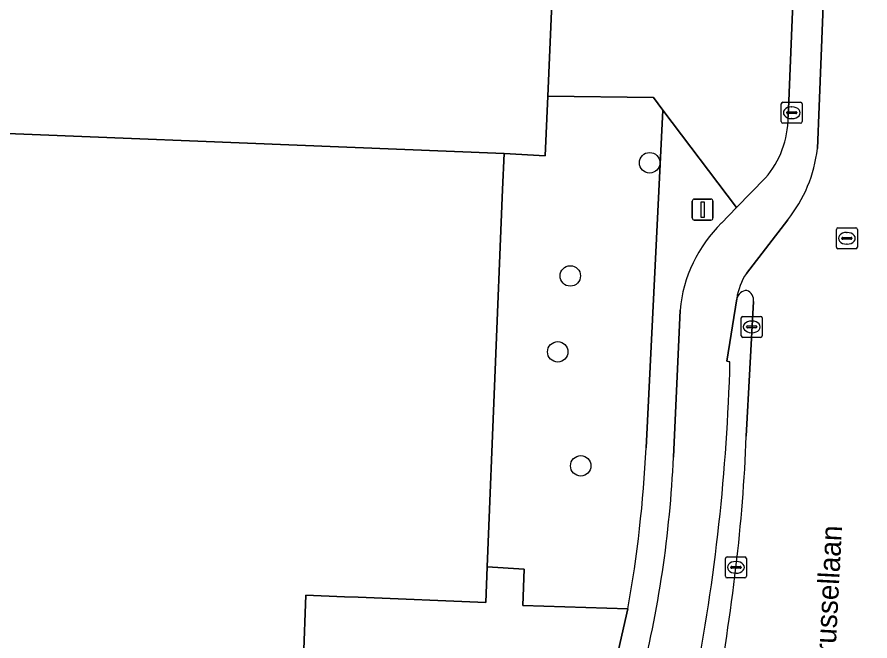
# Model space of a CAD drawing. Extents: x 160732 to 162107, y 387428 to 388479.
# Drawn here: x 161722.96 to 161763.67, y 387478.44 to 387508.24 of the extents above; entities that cross this region are included whole.
import ezdxf

# ---------------------------------------------------------------- set-up
doc = ezdxf.new("R2010")
doc.units = 0
for name, color, linetype in [('IMGEO_Boom', 7, 'Continuous'), ('IMGEO_Erf', 7, 'Continuous'), ('IMGEO_Groenvoorziening', 7, 'Continuous'), ('IMGEO_Kolk', 7, 'Continuous'), ('IMGEO_Lichtmast', 7, 'Continuous'), ('IMGEO_Openbare_ruimte_label', 7, 'Continuous'), ('IMGEO_Pand', 7, 'Continuous'), ('IMGEO_Rijbaan_lokaal_gesloten', 7, 'Continuous'), ('IMGEO_Rijbaan_lokaal_open', 7, 'Continuous'), ('IMGEO_Rioolput', 7, 'Continuous'), ('IMGEO_Verkeerseiland_gesloten', 7, 'Continuous'), ('IMGEO_Voetpad_open', 7, 'Continuous')]:
    doc.layers.add(name, color=color, linetype=linetype)

msp = doc.modelspace()

# ---------------------------------------------------------------- linework, layer by layer
at = {"layer": 'IMGEO_Boom'}
for centre in [(161753.157, 387501.279), (161749.368, 387495.875), (161748.77, 387492.249), (161749.867, 387486.804)]:
    msp.add_circle(centre, 0.489, dxfattribs=at)
at = {"layer": 'IMGEO_Erf'}
msp.add_lwpolyline([(161733.842, 387515.671), (161734.904, 387541.274), (161726.319, 387541.642), (161726.112, 387541.652), (161721.406, 387541.852), (161721.014, 387532.115), (161714.969, 387532.359), (161714, 387508.358), (161713.785, 387503.026), (161746.204, 387501.716), (161748.176, 387501.617), (161748.295, 387504.456), (161748.48, 387508.883)], dxfattribs=at)
at = {"layer": 'IMGEO_Groenvoorziening'}
msp.add_lwpolyline([(161752.988, 387487.666), (161753.789, 387503.797), (161753.34, 387504.39), (161748.295, 387504.456), (161748.176, 387501.617), (161746.204, 387501.716), (161746.135, 387500), (161745.407, 387481.973), (161747.159, 387481.871), (161747.11, 387480.14), (161752.115, 387479.967)], dxfattribs=at)
msp.add_arc((161692.646, 387490.609), 60.414, 349.85406, 357.20751, dxfattribs=at)
at = {"layer": 'IMGEO_Kolk'}
for p, q in [((161759.44, 387503.243), (161759.44, 387504.095)), ((161759.515, 387504.169), (161760.367, 387504.169)), ((161759.928, 387503.949), (161759.953, 387503.949)), ((161760.441, 387504.095), (161760.441, 387503.243)), ((161759.699, 387503.663), (161759.699, 387503.675)), ((161760.137, 387503.626), (161759.739, 387503.626)), ((161759.742, 387503.712), (161760.14, 387503.712)), ((161760.183, 387503.675), (161760.183, 387503.663)), ((161760.367, 387503.169), (161759.515, 387503.169)), ((161759.951, 387503.389), (161759.926, 387503.389)), ((161757.53, 387493.015), (161757.53, 387493.867)), ((161757.605, 387493.941), (161758.457, 387493.941)), ((161758.531, 387493.867), (161758.531, 387493.015)), ((161757.789, 387493.435), (161757.789, 387493.447)), ((161758.227, 387493.398), (161757.829, 387493.398)), ((161757.832, 387493.484), (161758.23, 387493.484)), ((161758.018, 387493.721), (161758.043, 387493.721)), ((161758.273, 387493.447), (161758.273, 387493.435)), ((161758.457, 387492.941), (161757.605, 387492.941)), ((161758.041, 387493.161), (161758.016, 387493.161)), ((161756.777, 387481.53), (161756.777, 387482.382)), ((161756.852, 387482.456), (161757.704, 387482.456)), ((161757.778, 387482.382), (161757.778, 387481.53)), ((161757.036, 387481.95), (161757.036, 387481.962)), ((161757.079, 387481.999), (161757.477, 387481.999)), ((161757.265, 387482.236), (161757.29, 387482.236)), ((161757.52, 387481.962), (161757.52, 387481.95)), ((161757.474, 387481.913), (161757.076, 387481.913)), ((161757.288, 387481.676), (161757.263, 387481.676)), ((161757.704, 387481.456), (161756.852, 387481.456))]:
    msp.add_line(p, q, dxfattribs=at)
for points in [[(161759.44, 387503.243), (161759.44, 387504.095)], [(161759.515, 387504.169), (161760.367, 387504.169)], [(161760.441, 387504.095), (161760.441, 387503.243)], [(161760.367, 387503.169), (161759.515, 387503.169)], [(161757.53, 387493.015), (161757.53, 387493.867)], [(161757.605, 387493.941), (161758.457, 387493.941)], [(161758.531, 387493.867), (161758.531, 387493.015)], [(161758.457, 387492.941), (161757.605, 387492.941)], [(161756.777, 387481.53), (161756.777, 387482.382)], [(161756.852, 387482.456), (161757.704, 387482.456)], [(161757.778, 387482.382), (161757.778, 387481.53)], [(161757.704, 387481.456), (161756.852, 387481.456)]]:
    msp.add_lwpolyline(points, dxfattribs=at)
for centre, radius, start, end in [((161759.517, 387504.093), 0.0765, 91.552, 178.448), ((161759.517, 387504.093), 0.0765, 91.552, 178.448), ((161760.365, 387504.093), 0.0765, 1.552, 88.448), ((161760.365, 387504.093), 0.0765, 1.552, 88.448), ((161759.739, 387503.672), 0.0403, 85.8775, 175.7526), ((161759.736, 387503.662), 0.0366, 178.938, 274.7102), ((161760.14, 387503.669), 0.043, 264.8664, 352.4533), ((161760.144, 387503.674), 0.0386, 1.7309, 96.639), ((161759.517, 387503.245), 0.0765, 181.552, 268.448), ((161759.517, 387503.245), 0.0765, 181.552, 268.448), ((161760.365, 387503.245), 0.0765, 271.552, 358.448), ((161760.365, 387503.245), 0.0765, 271.552, 358.448), ((161757.607, 387493.865), 0.0765, 91.552, 178.448), ((161757.607, 387493.865), 0.0765, 91.552, 178.448), ((161758.455, 387493.865), 0.0765, 1.552, 88.448), ((161758.455, 387493.865), 0.0765, 1.552, 88.448), ((161757.829, 387493.444), 0.0403, 85.8775, 175.7526), ((161757.826, 387493.434), 0.0366, 178.938, 274.7102), ((161758.23, 387493.441), 0.043, 264.8664, 352.4533), ((161758.234, 387493.446), 0.0386, 1.7309, 96.639), ((161757.607, 387493.017), 0.0765, 181.552, 268.448), ((161757.607, 387493.017), 0.0765, 181.552, 268.448), ((161758.455, 387493.017), 0.0765, 271.552, 358.448), ((161758.455, 387493.017), 0.0765, 271.552, 358.448), ((161756.854, 387482.38), 0.0765, 91.552, 178.448), ((161756.854, 387482.38), 0.0765, 91.552, 178.448), ((161757.702, 387482.38), 0.0765, 1.552, 88.448), ((161757.702, 387482.38), 0.0765, 1.552, 88.448), ((161757.076, 387481.959), 0.0403, 85.8775, 175.7526), ((161757.073, 387481.949), 0.0366, 178.938, 274.7102), ((161757.477, 387481.956), 0.043, 264.8664, 352.4533), ((161757.481, 387481.961), 0.0386, 1.7309, 96.639), ((161756.854, 387481.532), 0.0765, 181.552, 268.448), ((161756.854, 387481.532), 0.0765, 181.552, 268.448), ((161757.702, 387481.532), 0.0765, 271.552, 358.448), ((161757.702, 387481.532), 0.0765, 271.552, 358.448)]:
    msp.add_arc(centre, radius, start, end, dxfattribs=at)
for centre, major_axis, ratio, start_param, end_param in [((161759.927, 387503.669), (-0.387, 0.002), 0.722429, 4.712389, 7.853982), ((161759.952, 387503.669), (-0.39, 0.002), 0.717154, 1.570796, 4.712389), ((161758.017, 387493.441), (-0.387, 0.002), 0.722429, 4.712389, 7.853982), ((161758.042, 387493.441), (-0.39, 0.002), 0.717154, 1.570796, 4.712389), ((161757.264, 387481.956), (-0.387, 0.002), 0.722429, 4.712389, 7.853982), ((161757.289, 387481.956), (-0.39, 0.002), 0.717154, 1.570796, 4.712389)]:
    msp.add_ellipse(centre, major_axis=major_axis, ratio=ratio, start_param=start_param, end_param=end_param, dxfattribs=at)
at = {"layer": 'IMGEO_Lichtmast'}
for p, q in [((161755.29, 387499.544), (161756.08, 387499.544)), ((161756.08, 387499.544), (161755.29, 387499.544)), ((161755.19, 387498.644), (161755.19, 387499.444)), ((161755.19, 387499.444), (161755.19, 387498.644)), ((161756.18, 387499.444), (161756.18, 387498.644)), ((161756.18, 387498.644), (161756.18, 387499.444)), ((161756.08, 387498.544), (161755.29, 387498.544)), ((161755.29, 387498.544), (161756.08, 387498.544))]:
    msp.add_line(p, q, dxfattribs=at)
msp.add_lwpolyline([(161755.61, 387499.419), (161755.76, 387499.419), (161755.76, 387498.669), (161755.61, 387498.669), (161755.61, 387499.419)], dxfattribs=at)
for centre, start, end in [((161755.29, 387499.444), 90, 180), ((161755.29, 387499.444), 90, 180), ((161756.08, 387499.444), 0, 90), ((161756.08, 387499.444), 360, 90), ((161755.29, 387498.644), 180, 270), ((161755.29, 387498.644), 180, 270), ((161756.08, 387498.644), 270, 0), ((161756.08, 387498.644), 270, 0)]:
    msp.add_arc(centre, 0.1, start, end, dxfattribs=at)
at = {"layer": 'IMGEO_Pand'}
msp.add_lwpolyline([(161746.135, 387500), (161746.204, 387501.716), (161713.785, 387503.026), (161713.647, 387500), (161712.43, 387473.308), (161736.266, 387472.346), (161736.479, 387477.602), (161736.625, 387477.596), (161736.747, 387480.625), (161738.584, 387480.551), (161739.245, 387480.524), (161745.339, 387480.278), (161745.407, 387481.973)], close=True, dxfattribs=at)
at = {"layer": 'IMGEO_Rijbaan_lokaal_gesloten'}
for points in [[(161761.164, 387501.956), (161767.079, 387650.821), (161765.606, 387650.881), (161765.57, 387649.836), (161765.235, 387641.442), (161765.134, 387638.688), (161764.053, 387611.719), (161763.703, 387602.17), (161763.392, 387595.111), (161763.07, 387587.152), (161762.682, 387577.166), (161762.356, 387568.661), (161762.154, 387563.656), (161762.099, 387563.026), (161761.185, 387538.832), (161761.153, 387537.818), (161761.146, 387537.635), (161760.178, 387513.332), (161760.059, 387510.46), (161759.767, 387503.455)], [(161770.124, 387650.236), (161771.589, 387650.166), (161771.608, 387650.638), (161767.079, 387650.821), (161761.164, 387501.956)], [(161758.681, 387500.554), (161757.311, 387499.142), (161756.593, 387498.402)], [(161759.75, 387498.556), (161757.774, 387495.996)], [(161757.774, 387495.996), (161759.75, 387498.556)], [(161756.993, 387491.768), (161756.845, 387491.799), (161757.314, 387494.787)], [(161758.11, 387494.646), (161757.773, 387488.223)], [(161754.608, 387494.241), (161754.292, 387487.226)]]:
    msp.add_lwpolyline(points, dxfattribs=at)
for centre, radius, start, end in [((161755.388, 387503.44), 4.379, 318.762, 0.1909), ((161754.631, 387502.679), 6.572, 321.1502, 353.6867), ((161754.631, 387502.679), 6.572, 321.1502, 353.6867), ((161761.285, 387493.61), 6.707, 134.3937, 174.5995), ((161760.237, 387494.367), 2.953, 146.5195, 171.8189), ((161760.237, 387494.367), 2.953, 146.5195, 171.8189), ((161757.829, 387494.656), 0.531, 93.5307, 165.7053), ((161757.641, 387494.735), 0.477, 349.2761, 71.0783), ((161662.506, 387494.308), 94.521, 349.03651, 358.45994), ((161677.692, 387491.395), 80.144, 353.23613, 357.73159), ((161701.073, 387489.563), 53.27, 345.6143, 357.4857), ((161639.224, 387496.059), 118.893, 346.78912, 353.18742)]:
    msp.add_arc(centre, radius, start, end, dxfattribs=at)
at = {"layer": 'IMGEO_Rijbaan_lokaal_open'}
for points in [[(161759.767, 387503.455), (161760.059, 387510.46)], [(161758, 387508.684), (161755.107, 387508.745), (161748.48, 387508.883), (161748.295, 387504.456), (161753.34, 387504.39), (161753.789, 387503.797), (161757.311, 387499.142), (161758.681, 387500.554)]]:
    msp.add_lwpolyline(points, dxfattribs=at)
msp.add_arc((161755.388, 387503.44), 4.379, 318.762, 0.1909, dxfattribs=at)
at = {"layer": 'IMGEO_Rioolput'}
for p, q in [((161762.074, 387497.245), (161762.074, 387498.097)), ((161762.149, 387498.171), (161763.001, 387498.171)), ((161762.562, 387497.951), (161762.587, 387497.951)), ((161763.075, 387498.097), (161763.075, 387497.245)), ((161762.333, 387497.665), (161762.333, 387497.677)), ((161762.771, 387497.628), (161762.373, 387497.628)), ((161762.376, 387497.714), (161762.774, 387497.714)), ((161762.817, 387497.677), (161762.817, 387497.665)), ((161763.001, 387497.171), (161762.149, 387497.171)), ((161762.585, 387497.391), (161762.56, 387497.391))]:
    msp.add_line(p, q, dxfattribs=at)
for points in [[(161762.074, 387497.245), (161762.074, 387498.097)], [(161762.149, 387498.171), (161763.001, 387498.171)], [(161763.075, 387498.097), (161763.075, 387497.245)], [(161763.001, 387497.171), (161762.149, 387497.171)]]:
    msp.add_lwpolyline(points, dxfattribs=at)
for centre, radius, start, end in [((161762.151, 387498.095), 0.0765, 91.552, 178.448), ((161762.151, 387498.095), 0.0765, 91.552, 178.448), ((161762.999, 387498.095), 0.0765, 1.552, 88.448), ((161762.999, 387498.095), 0.0765, 1.552, 88.448), ((161762.373, 387497.674), 0.0403, 85.8775, 175.7526), ((161762.37, 387497.664), 0.0366, 178.938, 274.7102), ((161762.774, 387497.671), 0.043, 264.8664, 352.4533), ((161762.778, 387497.676), 0.0386, 1.7309, 96.639), ((161762.151, 387497.247), 0.0765, 181.552, 268.448), ((161762.151, 387497.247), 0.0765, 181.552, 268.448), ((161762.999, 387497.247), 0.0765, 271.552, 358.448), ((161762.999, 387497.247), 0.0765, 271.552, 358.448)]:
    msp.add_arc(centre, radius, start, end, dxfattribs=at)
for centre, major_axis, ratio, start_param, end_param in [((161762.561, 387497.671), (-0.387, 0.002), 0.722429, 4.712389, 7.853982), ((161762.586, 387497.671), (-0.39, 0.002), 0.717154, 1.570796, 4.712389)]:
    msp.add_ellipse(centre, major_axis=major_axis, ratio=ratio, start_param=start_param, end_param=end_param, dxfattribs=at)
at = {"layer": 'IMGEO_Verkeerseiland_gesloten'}
for points in [[(161757.314, 387494.787), (161756.845, 387491.799), (161756.993, 387491.768)], [(161757.773, 387488.223), (161758.11, 387494.646)]]:
    msp.add_lwpolyline(points, dxfattribs=at)
for centre, radius, start, end in [((161757.829, 387494.656), 0.531, 93.5307, 165.7053), ((161757.641, 387494.735), 0.477, 349.2761, 71.0783), ((161662.506, 387494.308), 94.521, 349.03651, 358.45994), ((161677.692, 387491.395), 80.144, 353.23613, 357.73159), ((161639.224, 387496.059), 118.893, 346.78912, 353.18742)]:
    msp.add_arc(centre, radius, start, end, dxfattribs=at)
at = {"layer": 'IMGEO_Voetpad_open'}
for points in [[(161756.593, 387498.402), (161757.311, 387499.142), (161753.789, 387503.797), (161752.988, 387487.666)], [(161754.292, 387487.226), (161754.608, 387494.241)], [(161752.115, 387479.967), (161751.671, 387478.013), (161751.162, 387476.836), (161746.556, 387466.18), (161749.018, 387465.45)]]:
    msp.add_lwpolyline(points, dxfattribs=at)
msp.add_lwpolyline([(161751.671, 387478.013), (161752.115, 387479.967), (161747.11, 387480.14), (161747.159, 387481.871), (161745.407, 387481.973), (161745.339, 387480.278), (161739.245, 387480.524), (161738.584, 387480.551), (161736.747, 387480.625), (161736.625, 387477.596), (161736.479, 387477.602), (161736.266, 387472.346), (161736.503, 387472.314), (161736.3, 387466.118), (161739.339, 387465.905), (161739.568, 387471.905), (161739.585, 387472.357), (161744.37, 387472.203), (161744.609, 387477.147), (161751.162, 387476.836)], close=True, dxfattribs=at)
for centre, radius, start, end in [((161761.285, 387493.61), 6.707, 134.3937, 174.5995), ((161692.646, 387490.609), 60.414, 349.85406, 357.20751), ((161701.073, 387489.563), 53.27, 345.6143, 357.4857)]:
    msp.add_arc(centre, radius, start, end, dxfattribs=at)

# ---------------------------------------------------------------- texts
at = {"layer": 'IMGEO_Openbare_ruimte_label'}
msp.add_text('Brussellaan', height=1, rotation=87.0203, dxfattribs=at).set_placement((161761.981, 387476.956))

doc.saveas('drawing.dxf')
